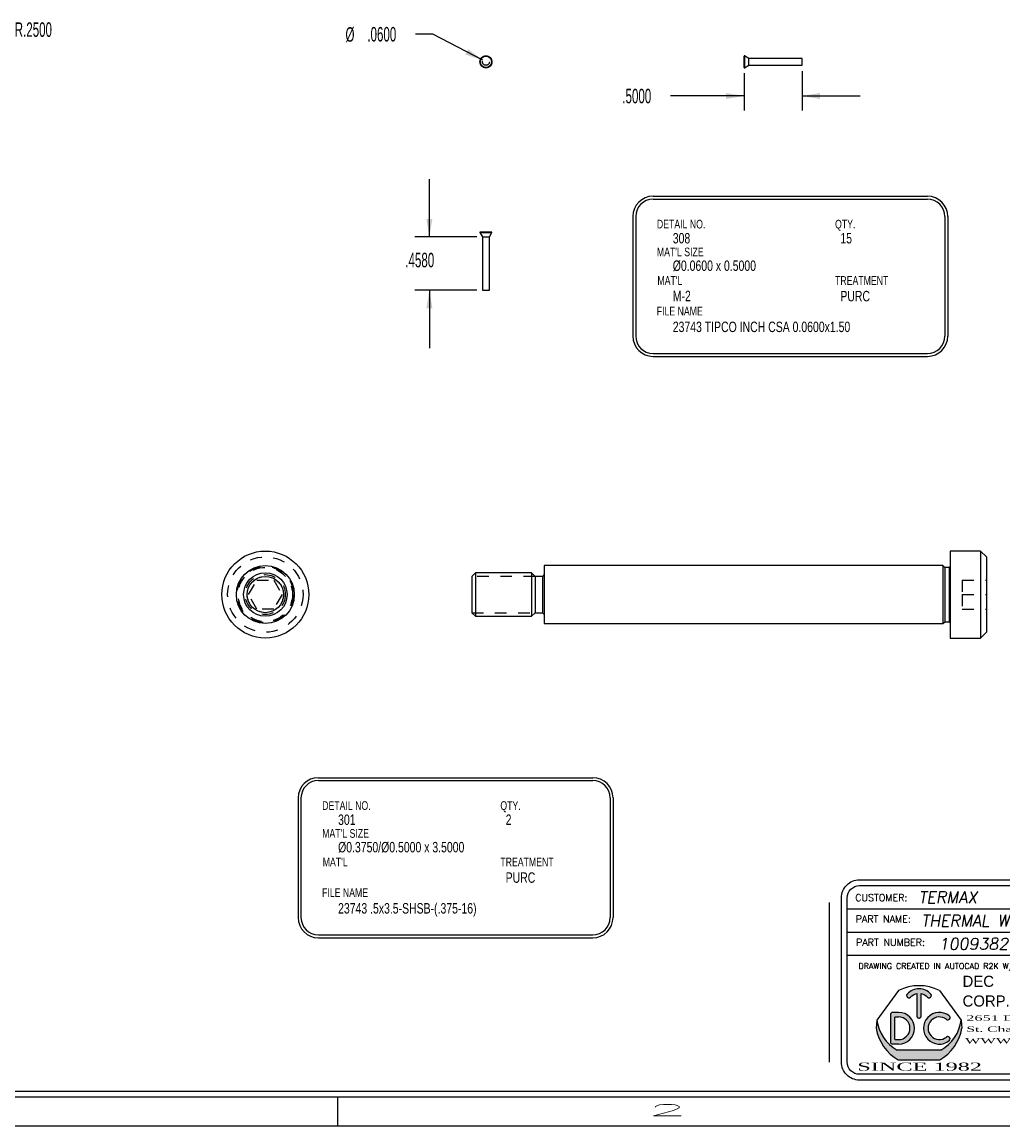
# Model space of a CAD drawing. Header units: inches. Extents: x 1802 to 2468, y -208 to -72.
# Tile 505 of 595: x 2301 to 2310, y -183 to -173. Entities that reach past the tile are written whole.
import ezdxf
from ezdxf.enums import TextEntityAlignment as Align

# ---------------------------------------------------------------- set-up
doc = ezdxf.new("R2010")
doc.units = ezdxf.units.IN
doc.header["$LTSCALE"] = 0.5
doc.header["$MEASUREMENT"] = 0
doc.linetypes.add('HIDDEN', pattern=[0.22499999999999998, 0.15, -0.075])
for name, color, linetype in [('SID-M-D', 42, 'Continuous'), ('SID-M-H', 4, 'HIDDEN'), ('SID-M-M', 233, 'Continuous'), ('SID-M-S', 105, 'Continuous')]:
    doc.layers.add(name, color=color, linetype=linetype)
doc.styles.add('DARREN', font='dutchi.ttf')
doc.styles.add('PTI', font='romand.shx', dxfattribs={"oblique": 10})
doc.styles.add('R', font='ROMAND.SHX')
doc.styles.add('ROMANS', font='ROMANS.shx', dxfattribs={"height": 0.125})
doc.styles.add('SLDTEXTSTYLE0', font='TXT', dxfattribs={"width": 0.5957446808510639})
doc.styles.add('TITTLE', font='vinet.ttf')

# ---------------------------------------------------------------- blocks, each defined once
blk = doc.blocks.new('*U9')
at = {"layer": 'SID-M-S'}
for p, q in [((-34.00000000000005, -0.2500000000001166), (-1.13242748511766e-14, -0.2499999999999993)), ((-34.00000000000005, -0.3000000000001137), (-1.13242748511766e-14, -0.3)), ((-10.99999999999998, -0.3000000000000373), (-10.99999999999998, -0.5500000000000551)), ((-34.00000000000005, -0.550000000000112), (2.886579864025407e-15, -0.55))]:
    blk.add_line(p, q, dxfattribs=at)
at = {"layer": 'SID-M-D', "style": 'R', "width": 4}
blk.add_text('2', height=0.09999999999, dxfattribs=at).set_placement((-8.327455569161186, -0.4642842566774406))
blk = doc.blocks.new('JM_TITTLE_BOX_SID')
at = {"layer": 'SID-M-S'}
h = blk.add_hatch(color=5, dxfattribs=at)
edge = h.paths.add_edge_path()
edge.add_arc((-5.986244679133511, 0.4950859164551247), 0.09767006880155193, 101.536958, 138.1897)
edge.add_arc((-6.073603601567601, 0.5732219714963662), 0.01953401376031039, 138.1897, 318.1897, ccw=False)
edge.add_arc((-5.986244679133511, 0.4950859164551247), 0.1367380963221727, 41.810299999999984, 138.1897, ccw=False)
edge.add_arc((-5.898875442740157, 0.5732104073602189), 0.01953401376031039, -138.1439400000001, 41.85608500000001, ccw=False)
edge.add_arc((-5.986244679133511, 0.4950859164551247), 0.09767006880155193, 41.791991, 78.46304)
edge.add_line((-5.966710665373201, 0.5907825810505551), (-5.966710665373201, 0.3974164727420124))
edge.add_arc((-5.986244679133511, 0.3974139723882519), 0.01953401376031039, -180.0073369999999, 0.0073369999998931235, ccw=False)
edge.add_line((-6.005778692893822, 0.3974164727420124), (-6.005778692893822, 0.5907825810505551))
h = blk.add_hatch(color=5, dxfattribs=at)
h.paths.add_polyline_path([(-6.162050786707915, 0.4286702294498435), (-6.212839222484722, 0.4286702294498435, 0.4142135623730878), (-6.232373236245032, 0.4091362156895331), (-6.232373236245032, 0.1747280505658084, 0.4142135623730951), (-6.212839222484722, 0.155194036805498), (-6.162050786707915, 0.155194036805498, 1)])
h.paths.add_polyline_path([(-6.162050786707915, 0.1942620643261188), (-6.190179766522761, 0.1942620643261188, -0.4142135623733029), (-6.193305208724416, 0.1973875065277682), (-6.193305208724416, 0.3864767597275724, -0.4142135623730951), (-6.190179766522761, 0.3896022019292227), (-6.162050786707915, 0.3896022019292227, -1)], flags=16)
for color, points in [(5, [(-5.725074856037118, 0.3987513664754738, 2.079481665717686), (-5.725054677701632, 0.1851290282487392, 0.9974867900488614), (-5.749474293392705, 0.2156248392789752, -2.078486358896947), (-5.749497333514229, 0.3682578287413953, 0.9974776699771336)]), (44, [(-5.616542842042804, 0.293125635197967), (-5.622835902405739, 0.3623491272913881), (-5.622835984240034, 0.3623492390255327, -0.2467035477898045), (-5.799307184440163, 0.1044056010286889), (-6.173182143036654, 0.1044056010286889, -0.2467035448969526), (-6.349653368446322, 0.3623492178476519), (-6.349653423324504, 0.3623491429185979), (-6.355946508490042, 0.2931255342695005, 0.2250527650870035), (-6.164615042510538, 0.01845576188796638), (-5.807874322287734, 0.01845577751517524, 0.2250528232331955)])]:
    blk.add_hatch(color=color, dxfattribs=at).paths.add_polyline_path(points)
for p, q in [((-3.421997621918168, 1.32165344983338), (-3.421997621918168, 1.52165144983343)), ((-6.604933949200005, 1.32165344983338), (0.1049989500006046, 1.32165344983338)), ((-1.409017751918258, 0.9216574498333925), (-1.409017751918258, 1.32165344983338)), ((-6.604933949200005, 1.121655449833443), (0.1049989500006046, 1.121655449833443)), ((-3.766880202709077, 0.9216574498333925), (-3.766880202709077, 1.121655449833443)), ((-2.922002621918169, 0.6716599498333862), (-2.922002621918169, 1.121655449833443)), ((-6.604933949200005, 0.9216574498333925), (0.1049989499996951, 0.9216574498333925)), ((-4.43498749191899, -0.1049989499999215), (-4.43498749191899, 0.9216574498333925)), ((-2.922002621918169, 0.6716599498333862), (-2.922002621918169, 0.9216574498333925)), ((-1.409017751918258, 0.6716599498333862), (-1.409017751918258, 0.9216574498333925)), ((-4.43498749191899, 0.6716599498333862), (0.1049989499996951, 0.6716599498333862)), ((-6.232373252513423, 0.4091362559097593), (-6.232373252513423, 0.1747280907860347)), ((-6.162050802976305, 0.4286702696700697), (-6.212839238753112, 0.4286702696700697)), ((-6.193305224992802, 0.1973875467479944), (-6.193305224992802, 0.3864767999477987)), ((-6.190179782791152, 0.3896022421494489), (-6.162050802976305, 0.3896022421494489)), ((-6.349653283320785, 0.3623490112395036), (-6.355946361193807, 0.2931254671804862)), ((-5.622835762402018, 0.3623490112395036), (-5.616542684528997, 0.2931254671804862)), ((-6.190179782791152, 0.1942621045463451), (-6.162050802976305, 0.1942621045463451)), ((-6.162050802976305, 0.1551940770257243), (-6.212839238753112, 0.1551940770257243)), ((-5.799306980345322, 0.1044056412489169), (-6.17318206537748, 0.1044056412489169))]:
    blk.add_line(p, q, dxfattribs=at)
at = {"layer": 'SID-M-S', "color": 44}
for p, q in [((-6.163350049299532, 0.6167221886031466), (-6.349653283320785, 0.3623490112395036)), ((-5.809139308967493, 0.6167221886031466), (-5.622835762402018, 0.3623490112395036))]:
    blk.add_line(p, q, dxfattribs=at)
at = {"layer": 'SID-M-S', "linetype": 'Continuous'}
blk.add_line((-6.164614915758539, 0.01845566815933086), (-5.807874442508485, 0.01845566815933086), dxfattribs=at)
at = {"layer": 'SID-M-S'}
for points in [[(1.261213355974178e-13, -0.1549984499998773), (-6.499934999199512, -0.1549984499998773, -0.414213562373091), (-6.654933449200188, 1.163513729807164e-13), (-6.654933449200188, 1.416652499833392, -0.4142135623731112), (-6.499934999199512, 1.571650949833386), (1.261213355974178e-13, 1.571650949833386, -0.4142135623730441), (0.1549984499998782, 1.416652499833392), (0.1549984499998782, 1.163513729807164e-13, -0.4142135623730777)], [(1.261213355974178e-13, -0.1049989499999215), (-6.499934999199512, -0.1049989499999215, -0.4142135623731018), (-6.604933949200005, 1.163513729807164e-13), (-6.604933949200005, 1.416652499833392, -0.4142135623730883), (-6.499934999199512, 1.52165144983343), (1.261213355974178e-13, 1.52165144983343, -0.414213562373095), (0.1049989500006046, 1.416652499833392), (0.1049989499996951, 1.163513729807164e-13, -0.414213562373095)]]:
    blk.add_lwpolyline(points, format="xyb", close=True, dxfattribs=at)
for points in [[(-5.913425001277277, 0.5601760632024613, 1), (-5.884326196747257, 0.5862444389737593, 0.4472140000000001), (-6.088163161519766, 0.5862444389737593)], [(-6.059043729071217, 0.5601991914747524, -0.161305), (-6.005778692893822, 0.5907825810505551), (-6.005778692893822, 0.3974164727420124, 1.000128), (-5.966710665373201, 0.3974164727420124), (-5.966710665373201, 0.5907825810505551, -0.161387), (-5.913425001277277, 0.5601760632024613)]]:
    blk.add_lwpolyline(points, format="xyb", dxfattribs=at)
at = {"layer": 'SID-M-S', "color": 44}
blk.add_arc((-5.986244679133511, 0.2684913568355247), 0.3906802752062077, 63.04274999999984, 116.9573, dxfattribs=at)
at = {"layer": 'SID-M-S'}
for centre, radius, start, end in [((-6.073603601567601, 0.5732219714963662), 0.01953401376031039, 138.1896999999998, 318.1897), ((-6.212839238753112, 0.4091362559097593), 0.01953401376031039, 90.00001999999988, 180), ((-6.190179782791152, 0.3864767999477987), 0.003125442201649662, 90, 180), ((-6.162050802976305, 0.291932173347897), 0.1367380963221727, 270, 90), ((-6.162050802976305, 0.291932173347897), 0.09767006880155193, 270, 90), ((-5.810438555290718, 0.291932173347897), 0.1367380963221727, 51.37019699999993, 308.6138100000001), ((-5.810438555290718, 0.291932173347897), 0.09767006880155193, 51.39486399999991, 308.5955999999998), ((-5.737324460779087, 0.3835354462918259), 0.01953401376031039, 231.3559519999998, 51.16382900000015), ((-5.970617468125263, 0.3575664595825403), 0.3906802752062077, 189.494, 240.2271), ((-6.015936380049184, 0.4013226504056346), 0.3359850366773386, 186.6612, 242.0944999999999), ((-6.00187189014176, 0.3575664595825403), 0.3906802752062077, 299.7728999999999, 350.506), ((-5.95655297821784, 0.4013226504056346), 0.3359850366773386, 297.9055, 353.3388), ((-6.190179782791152, 0.1973875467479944), 0.003125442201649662, 180, 270), ((-5.737302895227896, 0.2003460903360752), 0.01953401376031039, 308.387747, 128.676102), ((-6.212839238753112, 0.1747280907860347), 0.01953401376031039, 180, 270)]:
    blk.add_arc(centre, radius, start, end, dxfattribs=at)
blk.add_point((-5.986244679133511, 0.3778818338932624), dxfattribs=at)
at = {"layer": 'SID-M-D'}
for s, height, style, p in [('CUSTOMER:', 0.0599994, 'ROMANS', (-6.536056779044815, 1.387915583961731)), ('THIS SHEET CONTAINS:', 0.0599994, 'ROMANS', (-3.346844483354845, 1.398983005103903)), ('PART NAME:', 0.0599994, 'ROMANS', (-6.532393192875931, 1.203028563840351)), ('DATE:', 0.0599994, 'ROMANS', (-1.336888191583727, 1.184117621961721)), ('PART NUMBER:', 0.0599994, 'ROMANS', (-6.528821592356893, 1.003030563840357)), ('REV:', 0.0599994, 'ROMANS', (-3.690767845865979, 1.003030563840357)), ('SCALE:', 0.0599994, 'ROMANS', (-2.862737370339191, 0.9841196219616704)), ('DWG NO', 0.0599994, 'ROMANS', (-1.336888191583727, 0.9841196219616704)), ('OF', 0.0599994, 'ROMANS', (-0.6304765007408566, 0.9841196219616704)), ('DRAWING CREATED IN AUTOCAD R2K W/DIEMAKER', 0.04999949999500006, 'R', (-6.508079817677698, 0.8033374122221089)), ('WTD JOB #', 0.0599994, 'ROMANS', (-4.381535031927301, 0.7766631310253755)), ('TOOL #', 0.0599994, 'ROMANS', (-2.868550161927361, 0.7766631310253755)), ('JOB #', 0.0599994, 'ROMANS', (-1.35556529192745, 0.7766631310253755)), ('BUILT BY:', 0.0599994, 'ROMANS', (-4.363988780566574, 0.5573605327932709))]:
    blk.add_text(s, height=height, dxfattribs=dict(at, style=style)).set_placement(p)
at = {"layer": 'SID-M-D', "style": 'PTI', "oblique": 10}
for tag, p in [('CUSTOMER', (-5.990553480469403, 1.371591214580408)), ('DIEDATAINFO', (-2.18746001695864, 1.371591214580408)), ('PARTDESCRIPTION', (-5.966376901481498, 1.169693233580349)), ('00-00-00', (-1.009105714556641, 1.167793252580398)), ('PARTNUMBER', (-5.81595049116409, 0.9696952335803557)), ('REV', (-3.360356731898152, 0.9696952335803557)), ('SCALE', (-2.520436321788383, 0.9677952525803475)), ('SH', (-0.8571950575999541, 0.9677952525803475)), ('SHX', (-0.4057438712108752, 0.9677952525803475)), ('WTD', (-3.839149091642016, 0.7480887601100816)), ('TOOL', (-2.472915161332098, 0.7480887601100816)), ('JOB', (-0.9225366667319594, 0.7480887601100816))]:
    blk.add_attdef(tag, p, '', height=0.09999900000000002, dxfattribs=at)
blk.add_attdef('BUILT', text='', height=0.2499630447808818, dxfattribs=at).set_placement((-2.336101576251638, 0.2076912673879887), align=Align.CENTER)
at = {"layer": 'SID-M-S', "color": 44, "style": 'TITTLE'}
for s, p in [('DEC', (-5.610695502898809, 0.6488078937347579)), ('TOOL', (-5.116590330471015, 0.6488078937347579)), ('CORP.', (-5.610695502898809, 0.4791041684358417))]:
    blk.add_text(s, height=0.09613037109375, dxfattribs=at).set_placement(p)
at = {"layer": 'SID-M-S', "color": 44, "style": 'DARREN'}
for s, height, width, p in [('2651 Dukane Drive', 0.04671936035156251, 2, (-5.579307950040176, 0.356817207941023)), ('St. Charles, IL. 60174', 0.04671936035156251, 1.9, (-5.577648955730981, 0.2612505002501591)), ('WWW.DecTool.Com', 0.04671936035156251, 2, (-5.590066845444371, 0.1603595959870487)), ('SINCE 1982', 0.06921386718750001, 2, (-6.517871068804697, -0.07335393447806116))]:
    blk.add_text(s, height=height, dxfattribs=dict(at, width=width)).set_placement(p)

msp = doc.modelspace()

# ---------------------------------------------------------------- linework, layer by layer
at = {"layer": 'SID-M-D'}
for p, q in [((2304.824282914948, -173.2352883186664), (2304.674282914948, -173.2352883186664)), ((2305.254709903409, -173.4586864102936), (2304.824282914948, -173.2352883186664)), ((2307.506942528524, -173.5715589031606), (2307.506942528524, -173.8920981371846)), ((2308.006942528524, -173.5525063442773), (2308.006942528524, -173.8920981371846)), ((2307.506942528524, -173.7670981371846), (2306.873049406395, -173.7670981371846)), ((2308.006942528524, -173.7670981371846), (2308.506942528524, -173.7670981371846)), ((2304.793788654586, -174.9828670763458), (2304.793788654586, -174.4828670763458)), ((2305.201337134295, -174.9828670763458), (2304.668788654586, -174.9828670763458)), ((2305.201337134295, -175.4408670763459), (2304.668788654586, -175.4408670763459)), ((2304.793788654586, -175.4408670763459), (2304.793788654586, -175.9408670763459))]:
    msp.add_line(p, q, dxfattribs=at)
for points in [[(2305.254709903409, -173.4586864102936), (2305.128225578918, -173.363745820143), (2305.10427102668, -173.409899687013)], [(2307.506942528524, -173.7670981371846), (2307.350942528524, -173.7410981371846), (2307.350942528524, -173.7930981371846)], [(2308.006942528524, -173.7670981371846), (2308.162942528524, -173.7930981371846), (2308.162942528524, -173.7410981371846)], [(2304.793788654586, -174.9828670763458), (2304.819788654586, -174.8268670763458), (2304.767788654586, -174.8268670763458)], [(2304.793788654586, -175.4408670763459), (2304.767788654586, -175.5968670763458), (2304.819788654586, -175.5968670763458)]]:
    msp.add_solid(points, dxfattribs=at)
at = {"layer": 'SID-M-H'}
for p, q in [((2307.511442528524, -173.4208557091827), (2307.511442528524, -173.5241569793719)), ((2305.33298776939, -174.9453670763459), (2305.229686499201, -174.9453670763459)), ((2303.234588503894, -178.0656962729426), (2303.306757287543, -177.9406962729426)), ((2303.306757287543, -177.9406962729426), (2303.45109485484, -177.9406962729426)), ((2303.45109485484, -177.9406962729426), (2303.523263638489, -178.0656962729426)), ((2305.705880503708, -177.9094462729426), (2305.159005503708, -177.9094462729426)), ((2309.388172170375, -177.9406962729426), (2309.388172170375, -178.0656962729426)), ((2309.388172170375, -177.9406962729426), (2309.596505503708, -177.9406962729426)), ((2303.306757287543, -178.1906962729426), (2303.234588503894, -178.0656962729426)), ((2303.523263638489, -178.0656962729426), (2303.45109485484, -178.1906962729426)), ((2305.705880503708, -178.0656962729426), (2305.705880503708, -178.0928288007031)), ((2309.388172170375, -178.0656962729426), (2309.596505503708, -178.0656962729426)), ((2309.388172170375, -178.0656962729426), (2309.388172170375, -178.1906962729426)), ((2303.45109485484, -178.1906962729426), (2303.306757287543, -178.1906962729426)), ((2305.159005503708, -178.2219462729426), (2305.705880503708, -178.2219462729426)), ((2309.388172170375, -178.1906962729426), (2309.596505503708, -178.1906962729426))]:
    msp.add_line(p, q, dxfattribs=at)
for centre, radius in [((2305.281337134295, -173.4725063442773), 0.05165063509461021), ((2305.281337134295, -173.4725063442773), 0.03000000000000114), ((2303.378926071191, -178.0656962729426), 0.3250000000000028), ((2303.378926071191, -178.0656962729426), 0.2421875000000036), ((2303.378926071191, -178.0656962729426), 0.234375), ((2303.378926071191, -178.0656962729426), 0.1718750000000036), ((2303.378926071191, -178.0656962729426), 0.1562499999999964)]:
    msp.add_circle(centre, radius, dxfattribs=at)
for points, knots in [([(2305.705868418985, -177.9094462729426), (2305.705880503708, -177.9118200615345), (2305.705880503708, -177.9188693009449), (2305.705880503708, -177.9303798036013), (2305.705880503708, -177.9460018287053), (2305.705880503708, -177.9652607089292), (2305.705880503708, -177.9875712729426), (2305.705880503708, -178.012255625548), (2305.705880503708, -178.0385637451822), (2305.705880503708, -178.0656962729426), (2305.705880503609, -178.0566060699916), (2305.705880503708, -178.0656962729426)], [0, 0, 0, 0, 0.1111111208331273, 0.2222222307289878, 0.3333333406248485, 0.4444444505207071, 0.5555555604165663, 0.6666666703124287, 0.7777777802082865, 0.888888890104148, 0.9999999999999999, 0.9999999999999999, 0.9999999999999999, 0.9999999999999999]), ([(2305.705868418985, -178.0928288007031), (2305.705880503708, -178.1191369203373), (2305.705880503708, -178.1438212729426), (2305.705880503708, -178.1661318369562), (2305.705880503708, -178.18539071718), (2305.705880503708, -178.201012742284), (2305.705880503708, -178.2125232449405), (2305.705880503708, -178.2195724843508), (2305.705880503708, -178.2219462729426), (2305.705880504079, -178.2214871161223), (2305.705880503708, -178.2219462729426)], [0, 0, 0, 0, 0.1250000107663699, 0.2500000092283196, 0.3750000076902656, 0.5000000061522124, 0.6250000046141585, 0.7500000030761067, 0.875000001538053, 1, 1, 1, 1])]:
    msp.add_open_spline(points, degree=3, knots=knots, dxfattribs=at)
at = {"layer": 'SID-M-M'}
for p, q in [((2306.722483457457, -174.631354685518), (2309.088467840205, -174.631354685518)), ((2306.722483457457, -174.6563546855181), (2309.088467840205, -174.6563546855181)), ((2306.547483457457, -174.806354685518), (2306.547483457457, -175.836876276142)), ((2306.572483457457, -174.806354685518), (2306.572483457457, -175.836876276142)), ((2309.238467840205, -174.806354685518), (2309.238467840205, -175.836876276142)), ((2309.263467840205, -174.806354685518), (2309.263467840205, -175.836876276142)), ((2306.722483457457, -175.986876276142), (2309.088467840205, -175.986876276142)), ((2306.722483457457, -176.011876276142), (2309.088467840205, -176.011876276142)), ((2303.836390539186, -179.6445876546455), (2306.202374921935, -179.6445876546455)), ((2303.836390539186, -179.6695876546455), (2306.202374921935, -179.6695876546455)), ((2303.661390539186, -179.8195876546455), (2303.661390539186, -180.8501092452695)), ((2303.686390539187, -179.8195876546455), (2303.686390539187, -180.8501092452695)), ((2306.352374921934, -179.8195876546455), (2306.352374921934, -180.8501092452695)), ((2306.377374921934, -179.8195876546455), (2306.377374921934, -180.8501092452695)), ((2303.836390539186, -181.0001092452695), (2306.202374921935, -181.0001092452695)), ((2303.836390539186, -181.0251092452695), (2306.202374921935, -181.0251092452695))]:
    msp.add_line(p, q, dxfattribs=at)
for centre, radius, start, end in [((2306.722483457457, -174.806354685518), 0.1750000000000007, 90, 180), ((2309.088467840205, -174.806354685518), 0.1750000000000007, 0, 90), ((2306.722483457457, -174.806354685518), 0.1500000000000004, 90, 180), ((2309.088467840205, -174.806354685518), 0.1500000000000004, 0, 90), ((2306.722483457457, -175.836876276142), 0.1750000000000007, 180, 270), ((2306.722483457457, -175.836876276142), 0.1499999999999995, 180, 270), ((2309.088467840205, -175.836876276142), 0.1499999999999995, 270, 0), ((2309.088467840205, -175.836876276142), 0.1749999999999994, 270, 0), ((2303.836390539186, -179.8195876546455), 0.1750000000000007, 90, 180), ((2303.836390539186, -179.8195876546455), 0.1500000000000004, 90, 180), ((2306.202374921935, -179.8195876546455), 0.1750000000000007, 0, 90), ((2306.202374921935, -179.8195876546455), 0.1500000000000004, 0, 90), ((2303.836390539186, -180.8501092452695), 0.1750000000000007, 180, 270), ((2303.836390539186, -180.8501092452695), 0.1499999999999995, 180, 270), ((2306.202374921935, -180.8501092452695), 0.1499999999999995, 270, 0), ((2306.202374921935, -180.8501092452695), 0.1749999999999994, 270, 0)]:
    msp.add_arc(centre, radius, start, end, dxfattribs=at)
at = {"layer": 'SID-M-S'}
for p, q in [((2307.506942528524, -173.4725063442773), (2307.506942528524, -173.423453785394)), ((2307.506942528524, -173.5215589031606), (2307.506942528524, -173.4725063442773)), ((2307.548942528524, -173.4425063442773), (2307.511442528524, -173.4208557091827)), ((2307.511442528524, -173.4725063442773), (2307.511442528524, -173.4208557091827)), ((2307.511442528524, -173.5241569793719), (2307.511442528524, -173.4725063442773)), ((2308.006942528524, -173.4425063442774), (2307.548942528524, -173.4425063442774)), ((2307.548942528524, -173.4725063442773), (2307.548942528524, -173.4425063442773)), ((2307.548942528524, -173.5025063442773), (2307.548942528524, -173.4725063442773)), ((2308.006942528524, -173.4725063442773), (2308.006942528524, -173.4425063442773)), ((2308.006942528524, -173.5025063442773), (2308.006942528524, -173.4725063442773)), ((2307.511442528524, -173.5241569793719), (2307.548942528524, -173.5025063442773)), ((2307.548942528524, -173.5025063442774), (2308.006942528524, -173.5025063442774)), ((2305.229686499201, -174.9453670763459), (2305.251337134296, -174.9828670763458)), ((2305.229686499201, -174.9453670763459), (2305.33298776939, -174.9453670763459)), ((2305.330389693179, -174.9408670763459), (2305.232284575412, -174.9408670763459)), ((2305.251337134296, -174.9828670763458), (2305.251337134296, -175.4408670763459)), ((2305.251337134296, -174.9828670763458), (2305.311337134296, -174.9828670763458)), ((2305.311337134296, -174.9828670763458), (2305.33298776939, -174.9453670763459)), ((2305.311337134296, -175.4408670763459), (2305.311337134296, -174.9828670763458)), ((2305.251337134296, -175.4408670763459), (2305.311337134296, -175.4408670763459)), ((2309.546505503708, -177.6906962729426), (2309.284005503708, -177.6906962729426)), ((2309.284005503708, -177.6906962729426), (2309.284005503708, -178.4406962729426)), ((2309.596505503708, -177.7406962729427), (2309.546505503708, -177.6906962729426)), ((2309.546505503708, -177.6906962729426), (2309.546505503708, -178.4406962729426)), ((2309.596505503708, -177.7406962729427), (2309.596505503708, -178.3906962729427)), ((2309.221505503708, -177.8156962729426), (2305.784005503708, -177.8156962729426)), ((2305.784005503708, -177.8156962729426), (2305.784005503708, -178.3156962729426)), ((2309.237130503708, -177.8313212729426), (2309.221505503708, -177.8156962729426)), ((2309.221505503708, -177.8156962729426), (2309.221505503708, -178.3156962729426)), ((2309.276193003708, -177.8313212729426), (2309.237130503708, -177.8313212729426)), ((2309.237130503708, -177.8313212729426), (2309.237130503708, -178.3000712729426)), ((2309.284005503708, -177.8235087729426), (2309.276193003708, -177.8313212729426)), ((2309.276193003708, -177.8313212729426), (2309.276193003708, -178.3000712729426)), ((2305.190255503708, -177.8781962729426), (2305.159005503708, -177.9094462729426)), ((2305.159005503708, -177.9094462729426), (2305.159005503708, -178.2219462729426)), ((2305.674630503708, -177.8781962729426), (2305.190255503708, -177.8781962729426)), ((2305.190255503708, -177.8781962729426), (2305.190255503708, -178.2531962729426)), ((2305.705880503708, -177.9094462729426), (2305.674630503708, -177.8781962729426)), ((2305.674630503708, -177.8781962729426), (2305.674630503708, -178.2531962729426)), ((2305.768380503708, -177.9094462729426), (2305.705880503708, -177.9094462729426)), ((2305.705880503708, -177.9094462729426), (2305.705880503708, -178.2219462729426)), ((2305.784005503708, -177.8938212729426), (2305.768380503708, -177.9094462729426)), ((2305.768380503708, -177.9094462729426), (2305.768380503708, -178.2219462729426)), ((2305.159005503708, -178.2219462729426), (2305.190255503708, -178.2531962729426)), ((2305.674630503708, -178.2531962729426), (2305.705880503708, -178.2219462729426)), ((2305.705880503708, -178.2219462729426), (2305.768380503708, -178.2219462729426)), ((2305.768380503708, -178.2219462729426), (2305.784005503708, -178.2375712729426)), ((2305.190255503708, -178.2531962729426), (2305.674630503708, -178.2531962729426)), ((2305.784005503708, -178.3156962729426), (2309.221505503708, -178.3156962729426)), ((2309.221505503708, -178.3156962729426), (2309.237130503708, -178.3000712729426)), ((2309.237130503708, -178.3000712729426), (2309.276193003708, -178.3000712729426)), ((2309.276193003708, -178.3000712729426), (2309.284005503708, -178.3078837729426)), ((2309.284005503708, -178.4406962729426), (2309.546505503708, -178.4406962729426)), ((2309.546505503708, -178.4406962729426), (2309.596505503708, -178.3906962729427)), ((2308.244864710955, -182.0968488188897), (2308.244864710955, -180.7201821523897))]:
    msp.add_line(p, q, dxfattribs=at)
for centre, radius in [((2305.281337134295, -173.4725063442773), 0.05205255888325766), ((2305.281337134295, -173.4725063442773), 0.04905255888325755), ((2303.378926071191, -178.0656962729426), 0.375), ((2303.378926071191, -178.0656962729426), 0.25), ((2303.378926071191, -178.0656962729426), 0.1875), ((2303.378926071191, -178.0656962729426), 0.15625)]:
    msp.add_circle(centre, radius, dxfattribs=at)
for centre, radius, start, end in [((2307.509942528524, -173.423453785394), 0.003000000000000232, 59.99999999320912, 180), ((2307.509942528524, -173.5215589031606), 0.003000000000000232, 180, 300.0000000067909), ((2305.232284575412, -174.9438670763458), 0.003000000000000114, 90, 209.9999999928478), ((2305.330389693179, -174.9438670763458), 0.003000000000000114, 329.9999999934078, 90)]:
    msp.add_arc(centre, radius, start, end, dxfattribs=at)

# ---------------------------------------------------------------- block references
at = {"layer": 'SID-M-D'}
msp.add_blockref('*U9', (2315.001825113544, -182.09684881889), dxfattribs=at)
at = {"layer": 'SID-M-S'}
msp.add_blockref('JM_TITTLE_BOX_SID', (2315.001825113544, -182.0968488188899), dxfattribs=at).add_auto_attribs({'CUSTOMER': 'TERMAX', 'PARTDESCRIPTION': 'THERMAL WELD STUD CLIP', '00-00-00': '1-18-25', 'PARTNUMBER': '1009382', 'SCALE': '1:1', 'TOOL': 'PP 098', 'JOB': '23743', 'DIEDATAINFO': 'SIDE ELEVATION VIEW'})

# ---------------------------------------------------------------- texts
at = {"layer": 'SID-M-D', "style": 'SLDTEXTSTYLE0'}
for s, height, width, p in [('DETAIL NO.', 0.075, 0.75, (2306.755361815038, -174.9091486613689)), ('QTY.', 0.075, 0.75, (2308.291603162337, -174.9091486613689)), ('308', 0.09, 0.7500000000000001, (2306.892303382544, -175.0384281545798)), ('15', 0.09, 0.7500000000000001, (2308.337332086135, -175.0384281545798)), ("MAT'L SIZE", 0.075, 0.75, (2306.755361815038, -175.149256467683)), ('Ø0.0600 x 0.5000', 0.09, 0.7500000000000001, (2306.892303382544, -175.2752330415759)), ("MAT'L", 0.075, 0.75, (2306.759992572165, -175.3954257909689)), ('TREATMENT', 0.075, 0.75, (2308.291603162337, -175.3954257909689)), ('M-2', 0.09, 0.7500000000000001, (2306.892303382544, -175.5364698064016)), ('PURC', 0.09, 0.7500000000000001, (2308.337332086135, -175.537544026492)), ('FILE NAME', 0.075, 0.75, (2306.75406748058, -175.6595534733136)), ('23743 TIPCO INCH CSA 0.0600x1.50', 0.09, 0.7500000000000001, (2306.892303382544, -175.8025708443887)), ('DETAIL NO.', 0.075, 0.75, (2303.869268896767, -179.9223816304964)), ('QTY.', 0.075, 0.75, (2305.405510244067, -179.9223816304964)), ('301', 0.09, 0.7500000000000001, (2304.006210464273, -180.0516611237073)), ('2', 0.09, 0.7500000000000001, (2305.451239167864, -180.0516611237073)), ("MAT'L SIZE", 0.075, 0.75, (2303.869268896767, -180.1624894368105)), ('Ø0.3750/Ø0.5000 x 3.5000', 0.09, 0.7500000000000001, (2304.006210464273, -180.2884660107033)), ("MAT'L", 0.075, 0.75, (2303.873899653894, -180.4086587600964)), ('TREATMENT', 0.075, 0.75, (2305.405510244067, -180.4086587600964)), ('PURC', 0.09, 0.7500000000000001, (2305.451239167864, -180.5507769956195)), ('FILE NAME', 0.075, 0.75, (2303.867974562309, -180.672786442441)), ('23743 .5x3.5-SHSB-(.375-16)', 0.09, 0.7500000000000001, (2304.006210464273, -180.8158038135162))]:
    msp.add_text(s, height=height, dxfattribs=dict(at, width=width)).set_placement(p)
at = {"layer": 'SID-M-D', "char_height": 0.125, "attachment_point": 1, "style": 'SLDTEXTSTYLE0'}
for s, insert in [('R.2500', (2301.218010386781, -173.1321176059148)), ('%%c', (2304.070142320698, -173.1743284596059)), ('.0600', (2304.258657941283, -173.1724187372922)), ('.5000', (2306.457424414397, -173.7051834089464)), ('.4580', (2304.585976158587, -175.1192303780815))]:
    msp.add_mtext(s, dxfattribs=dict(at, insert=insert))

doc.saveas('drawing.dxf')
